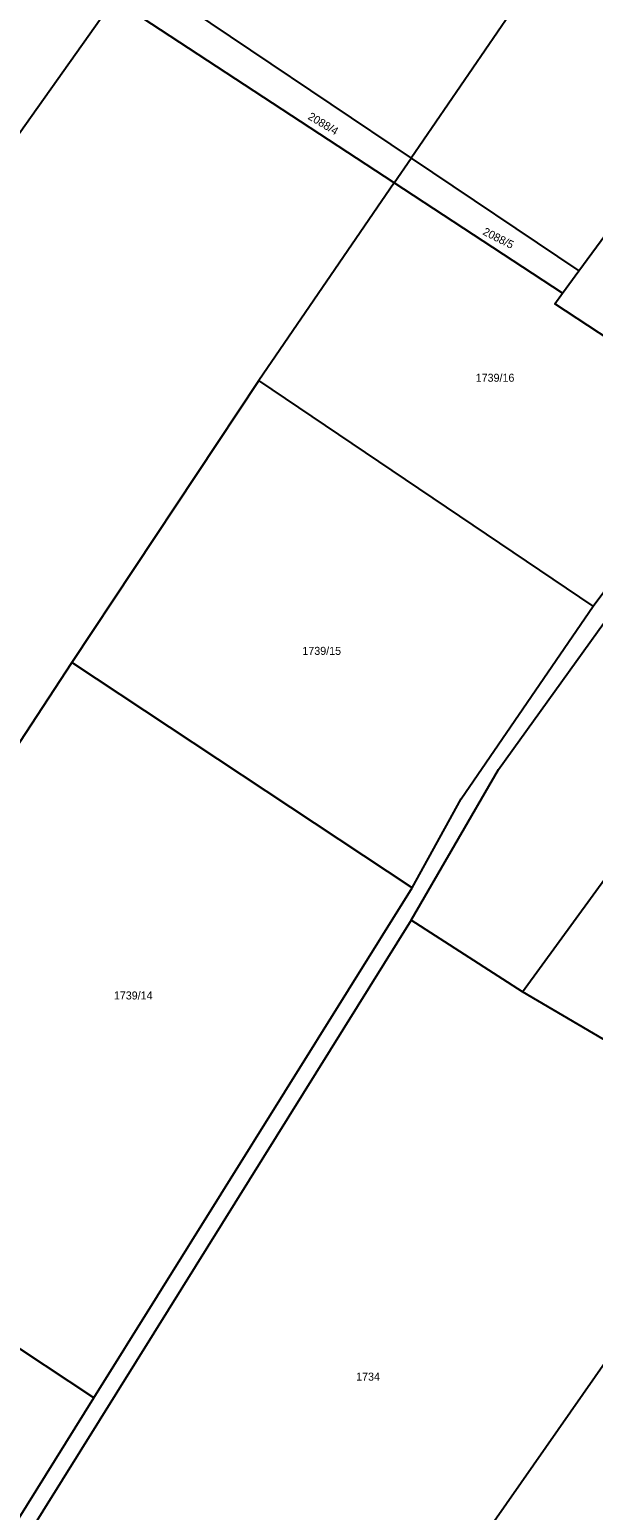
# Model space of a CAD drawing. Extents: x -679220 to -673243, y -1075091 to -1066557.
# Drawn here: x -677370.2 to -677250.5, y -1072700.8 to -1072386.3 of the extents above; entities that cross this region are included whole.
import ezdxf

# ---------------------------------------------------------------- set-up
doc = ezdxf.new("R2010")
doc.units = 0
doc.layers.add('Hranice parcel', color=7, linetype='Continuous')
doc.layers.add('Parcelní čísla', color=7, linetype='Continuous')

msp = doc.modelspace()

# ---------------------------------------------------------------- linework, layer by layer
at = {"layer": 'Hranice parcel'}
for p, q in [((-677193.06, -1072273.1), (-677289.2, -1072413.6)), ((-677348.1, -1072373.98), (-677289.2, -1072413.6)), ((-677292.78, -1072418.83), (-677352.25, -1072379.83)), ((-677292.78, -1072418.83), (-677289.2, -1072413.6)), ((-677289.2, -1072413.6), (-677253.57, -1072437.57)), ((-677253.57, -1072437.57), (-677237.02, -1072414.96)), ((-677292.78, -1072418.83), (-677321.5, -1072460.8)), ((-677257.02, -1072442.29), (-677292.78, -1072418.83)), ((-677257.02, -1072442.29), (-677253.57, -1072437.57)), ((-677321.5, -1072460.8), (-677361.24, -1072520.71)), ((-677250.54, -1072508.76), (-677321.5, -1072460.8)), ((-677250.54, -1072508.76), (-677221.17, -1072469.15)), ((-677265.54, -1072590.62), (-677191.65, -1072489.1)), ((-677361.24, -1072520.71), (-677431.19, -1072627.48)), ((-677288.98, -1072568.54), (-677361.24, -1072520.71)), ((-677356.56, -1072676.88), (-677288.98, -1072568.54)), ((-677265.54, -1072590.62), (-677289.19, -1072575.45)), ((-677356.56, -1072676.88), (-677431.19, -1072627.48))]:
    msp.add_line(p, q, dxfattribs=at)
for points in [[(-677503.37, -1072592.88), (-677427.88, -1072486.48), (-677352.25, -1072379.83)], [(-677221.17, -1072469.15), (-677258.69, -1072444.57), (-677257.02, -1072442.29)], [(-677289.19, -1072575.45), (-677270.67, -1072543.4), (-677230.24, -1072487.22), (-677217.26, -1072468.69)], [(-677288.98, -1072568.54), (-677278.59, -1072549.63), (-677250.54, -1072508.76)], [(-677289.19, -1072575.45), (-677343.86, -1072663.14), (-677398.57, -1072750.76)], [(-677215.03, -1072622.18), (-677223.71, -1072615.59), (-677238.61, -1072606.46), (-677265.54, -1072590.62)], [(-677320.32, -1072797.4), (-677287.57, -1072748.17), (-677298.25, -1072741.28), (-677215.03, -1072622.18)], [(-677463.22, -1072849.94), (-677447.82, -1072822.06), (-677401.32, -1072748.65), (-677356.56, -1072676.88)]]:
    msp.add_lwpolyline(points, dxfattribs=at)

# ---------------------------------------------------------------- texts
at = {"layer": 'Parcelní čísla'}
for s, rotation, p in [('2088/4', 329, (-677311.26, -1072405.21)), ('2088/5', 333, (-677274.14, -1072429.76))]:
    msp.add_text(s, height=1.7, rotation=rotation, dxfattribs=at).set_placement(p)
for s, p in [('1739/16', (-677275.48, -1072461.09)), ('1739/15', (-677312.29, -1072519.09)), ('1739/14', (-677352.32, -1072592.27)), ('1734', (-677300.87, -1072673.22))]:
    msp.add_text(s, height=1.7, dxfattribs=at).set_placement(p)

doc.saveas('drawing.dxf')
